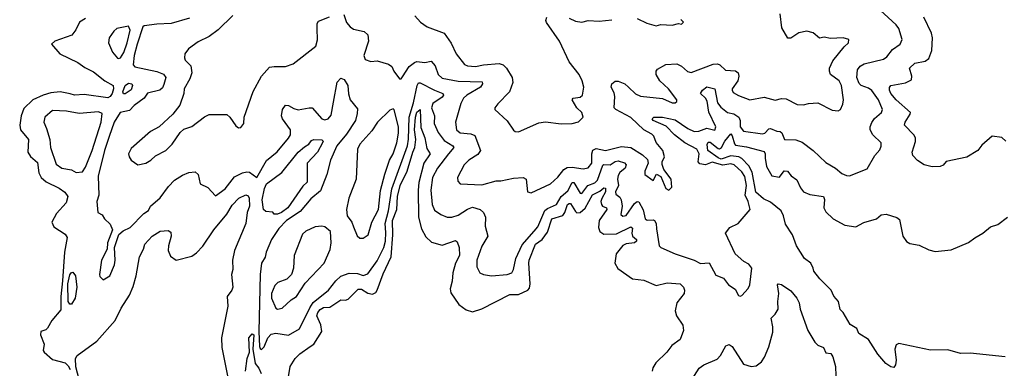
# Model space of a CAD drawing. Extents: x 1246230 to 1426786, y 660032 to 763141.
# Tile 414 of 566: x 1406699 to 1412911, y 667634 to 669830. Entities that reach past the tile are written whole.
import ezdxf

# ---------------------------------------------------------------- set-up
doc = ezdxf.new("R2010")
doc.units = 0

msp = doc.modelspace()

# ---------------------------------------------------------------- linework, layer by layer
at = {"layer": '0CON10XD'}
for points in [[(1407263.8, 669093.8), (1407233.8, 669005), (1407194.7, 668844.7), (1407198.9, 668725), (1407184.5, 668684.5), (1407192.5, 668615), (1407219.7, 668599.7), (1407234.5, 668574.5), (1407270.6, 668540.6), (1407284.4, 668505), (1407252.5, 668425), (1407250, 668385), (1407215.6, 668315), (1407202, 668225), (1407205, 668212.5), (1407225, 668190), (1407268, 668215), (1407296.4, 668285), (1407301.4, 668315), (1407296.2, 668395), (1407324.2, 668475.8), (1407351.3, 668498.7), (1407395, 668521.2), (1407481.7, 668608.3), (1407511.4, 668628.6), (1407525, 668655.7), (1407585, 668707.8), (1407638.3, 668778.3), (1407675, 668819.5), (1407725, 668850), (1407765, 668867.1), (1407805, 668872), (1407824, 668855), (1407836.7, 668795), (1407885, 668771.6), (1407935, 668720.6), (1407995, 668763.3), (1408055, 668840), (1408105, 668865.6), (1408131.7, 668871.7), (1408148.9, 668868.9), (1408195, 668836), (1408255, 668942.9), (1408323.2, 668996.8), (1408395, 669082.9), (1408407.1, 669105), (1408407.9, 669135), (1408357.2, 669205), (1408350.3, 669225), (1408357.5, 669265), (1408375, 669290.6), (1408395, 669290), (1408429.4, 669269.4), (1408455, 669262.5), (1408525, 669275.4), (1408545, 669273.5), (1408605, 669205.6), (1408625, 669197.9), (1408645, 669204.6), (1408665, 669228.6), (1408679, 669311), (1408702.8, 669437.2), (1408725, 669462.5), (1408745, 669452.5), (1408768.9, 669415), (1408773.1, 669363.1), (1408784.8, 669324.8), (1408829.1, 669269.1), (1408828.8, 669238.8), (1408818, 669195), (1408761.4, 669108.6), (1408699.7, 669035), (1408659.6, 668945), (1408636.8, 668855), (1408597.5, 668752.5), (1408535, 668701.8), (1408467.6, 668622.4), (1408382.5, 668565), (1408333.1, 668515), (1408286.7, 668445), (1408254.2, 668365.8), (1408246.9, 668333.1), (1408224.4, 668295), (1408216.5, 668223.5), (1408207.9, 667865), (1408211.7, 667771.7), (1408215, 667759.2), (1408225, 667752), (1408242.3, 667767.7), (1408264.4, 667825), (1408285, 667847.6), (1408315, 667853.9), (1408395, 667841.3), (1408465, 667881.9), (1408529.1, 668015), (1408551.4, 668048.6), (1408647.2, 668125), (1408693.6, 668185), (1408725, 668214.1), (1408777.4, 668232.6), (1408830.5, 668230.5), (1408865, 668218.2), (1408895, 668229.6), (1408955, 668310.9), (1408995.9, 668394.1), (1409007.6, 668435), (1409008.9, 668488.9), (1409004.9, 668545), (1409026.2, 668625), (1409047, 668765), (1409145.3, 669034.7), (1409152.6, 669077.4), (1409156, 669215), (1409184, 669305), (1409206, 669415), (1409215, 669432.3), (1409225, 669432.4), (1409315.5, 669385), (1409368.9, 669365), (1409371.8, 669355), (1409365, 669341.3), (1409305, 669301.3), (1409296.3, 669275), (1409315.3, 669225), (1409313.8, 669175), (1409339, 669119), (1409378, 669068), (1409430.6, 669035), (1409437.5, 669025), (1409404.8, 668985), (1409335, 668894.6), (1409303.2, 668835), (1409292.2, 668755), (1409300.7, 668665), (1409315, 668630.6), (1409355, 668602.5), (1409395.5, 668585.5), (1409425, 668585.4), (1409465, 668598), (1409525, 668636.8), (1409555, 668647.7), (1409603.8, 668635), (1409625, 668615.8), (1409637.5, 668585), (1409635, 668530), (1409652.7, 668465), (1409615, 668402.9), (1409582.3, 668315), (1409583.4, 668273.4), (1409602, 668235), (1409625, 668224), (1409675, 668215.7), (1409775, 668224.2), (1409803.3, 668235), (1409814.5, 668255), (1409830, 668325), (1409869.3, 668410.7), (1409945, 668496.8), (1409967.4, 668525), (1410012.4, 668627.6), (1410029, 668641), (1410085, 668665.4), (1410114.8, 668715), (1410157.6, 668752.4), (1410185, 668804.7), (1410195, 668804.1), (1410235, 668736.4), (1410245, 668735.4), (1410284, 668786), (1410327.3, 668802.7), (1410345, 668819.2), (1410377.5, 668912.5), (1410385, 668918.1), (1410424.7, 668914.7), (1410455, 668937.1), (1410475, 668941), (1410515, 668928.4), (1410525.4, 668915), (1410519.6, 668895), (1410485, 668866.2), (1410475, 668847.9), (1410471.3, 668825), (1410476.5, 668785), (1410458, 668745), (1410461.1, 668731.1), (1410485, 668711.2), (1410494.6, 668695), (1410500, 668655), (1410492.1, 668602.1), (1410505, 668591.9), (1410525, 668595.5), (1410577.5, 668672.5), (1410595, 668684.1), (1410605, 668681.8), (1410632, 668632), (1410644.3, 668574.3), (1410657, 668567), (1410695, 668569.6), (1410704.7, 668564.7), (1410714.7, 668545), (1410717.5, 668512.5), (1410734, 668405), (1410743.3, 668395), (1410835, 668354), (1410953.3, 668315), (1410995, 668292.9), (1411048, 668298), (1411090.2, 668220.2), (1411140.4, 668200.5), (1411170.3, 668160.3), (1411213, 668133), (1411235, 668092.5), (1411245, 668087.5), (1411255, 668092.5), (1411295, 668136.2), (1411305, 668160), (1411318.8, 668265), (1411298.8, 668288.8), (1411266.9, 668306.9), (1411213.9, 668353.9), (1411151.4, 668485), (1411179.7, 668520.3), (1411231.2, 668545), (1411306.7, 668635), (1411294.3, 668685), (1411276.5, 668725), (1411285.2, 668785.2), (1411275, 668842.9), (1411255, 668871.8), (1411205.9, 668915.9), (1411185, 668922.5), (1411135, 668914), (1411068.8, 668931.2), (1411025, 668916.4), (1410991.1, 668921.1), (1410979.7, 668935), (1410985.2, 668985), (1410971.3, 669015), (1410896.2, 669055), (1410830.5, 669105), (1410778.3, 669158.3), (1410695, 669194.6), (1410688.6, 669205), (1410700, 669215), (1410755, 669215.3), (1410835, 669199.7), (1410914.7, 669145), (1410955, 669124.8), (1410983.5, 669126.5), (1411035, 669146.2), (1411085, 669134.5), (1411091.3, 669155), (1411047.7, 669247.7), (1411036.4, 669316.5), (1411025.5, 669335.6), (1410993.5, 669365), (1411006.5, 669385), (1411035, 669406.7), (1411085, 669394.2), (1411100.7, 669305), (1411122, 669278), (1411164.6, 669245), (1411205, 669237), (1411235.3, 669215), (1411244.8, 669195), (1411244.3, 669155), (1411265, 669126.8), (1411385, 669110.7), (1411400, 669115), (1411425, 669142.8), (1411435, 669143.8), (1411475, 669128), (1411496.1, 669126.1), (1411507.5, 669117.5), (1411525, 669075.8), (1411595, 669072.9), (1411635, 669059.2), (1411705.4, 669005.3), (1411785, 668929.2), (1411846.2, 668895), (1411885, 668860.8), (1411915, 668847.5), (1411935, 668845.7), (1412045, 668890.8), (1412094.3, 668975), (1412125, 669009.2), (1412135, 669033.3), (1412133.3, 669055), (1412082.1, 669105), (1412064.7, 669135), (1412064.1, 669155), (1412075, 669183.1), (1412092.9, 669207.1), (1412137.1, 669245), (1412142.7, 669265), (1412117.8, 669325), (1412075, 669382.7), (1412055, 669397.9), (1412007.8, 669415), (1411995, 669427.1), (1411981.6, 669465), (1411984.1, 669515), (1412002.1, 669537.9), (1412027.6, 669552.4), (1412149.3, 669580.7), (1412168.9, 669595), (1412205, 669642.2), (1412254, 669675), (1412265.7, 669705), (1412245.5, 669775), (1412228.3, 669798.3), (1412080, 669935)], [(1407115, 669836.6), (1407075.9, 669814.1), (1407053.1, 669765), (1407026.9, 669733.1), (1406920, 669695), (1406900, 669675), (1406951.4, 669615), (1407065, 669560.3), (1407109.1, 669529.1), (1407165, 669501.6), (1407236.5, 669445), (1407288.1, 669415), (1407290.4, 669395), (1407281.6, 669365), (1407269.4, 669345), (1407255, 669337.4), (1407105, 669357.5), (1407045, 669355.3), (1407017.5, 669362.5), (1406955, 669374.7), (1406895, 669368.3), (1406846.5, 669355), (1406782.7, 669325), (1406725, 669270), (1406707.1, 669225), (1406698.8, 669165), (1406704.8, 669135), (1406755.3, 669075), (1406750.7, 668995), (1406766.9, 668966.9), (1406810.1, 668930.1), (1406820.5, 668865), (1406834.7, 668835), (1406865, 668807.8), (1406947.8, 668767.8), (1406983.7, 668743.7), (1407003.5, 668715), (1406991.8, 668675), (1406930.2, 668609.8), (1406902.1, 668555), (1406914.5, 668525), (1406985, 668478.8), (1406997.7, 668457.7), (1406981.3, 668365), (1406969, 668185), (1406958.3, 668085), (1406957.7, 668002.3), (1406901.1, 667935), (1406875, 667886), (1406864.2, 667875.8), (1406833.1, 667865), (1406829.4, 667845), (1406852.5, 667785), (1406847.1, 667745), (1406852.9, 667735), (1406905, 667688.6), (1406985, 667666.9), (1407005, 667648.9), (1407016.7, 667626.7)], [(1407770.5, 669839.5), (1407654.6, 669805.4), (1407565, 669801.2), (1407485, 669792.1), (1407475, 669785.5), (1407438.9, 669675), (1407421.5, 669605), (1407414.5, 669544.5), (1407425, 669533.4), (1407565, 669503.4), (1407606.6, 669486.6), (1407620, 669465), (1407608.6, 669421.4), (1407599.1, 669400.9), (1407583.5, 669386.5), (1407505, 669367.9), (1407483.5, 669335), (1407421, 669289), (1407392.4, 669257.6), (1407333.5, 669245), (1407295, 669184.7), (1407263.8, 669093.8)], [(1408044.1, 669855.9), (1407951.9, 669765), (1407895, 669723.6), (1407825, 669691.1), (1407763, 669647), (1407740, 669615), (1407739.4, 669589.4), (1407742.9, 669575), (1407778.4, 669538.4), (1407784.6, 669495), (1407772.2, 669457.8), (1407736, 669395), (1407734.2, 669365), (1407708.6, 669291.4), (1407664.4, 669235.6), (1407579.4, 669155), (1407525, 669125.6), (1407402.4, 669017.6), (1407385.7, 668985), (1407389.2, 668965), (1407402, 668945), (1407444.5, 668914.5), (1407495, 668926.9), (1407526.2, 668945), (1407555, 668971.9), (1407620, 669005), (1407660.6, 669045), (1407711.7, 669118.3), (1407735, 669140), (1407785, 669156.2), (1407865, 669217.5), (1407895, 669232.9), (1408005, 669233.3), (1408025.6, 669215.6), (1408061.7, 669161.7), (1408079.5, 669149.5), (1408095, 669150), (1408112.2, 669175), (1408114.4, 669215), (1408172.9, 669377.1), (1408224.3, 669475), (1408275, 669530), (1408305, 669536), (1408375.8, 669534.2), (1408425, 669551.2), (1408567.3, 669662.7), (1408578, 669702), (1408575.8, 669775), (1408575.8, 669805), (1408585, 669821.2), (1408652.7, 669847.3)], [(1408743.4, 669863.4), (1408761.7, 669811.7), (1408784.1, 669784.1), (1408805, 669771.2), (1408872, 669755), (1408894.3, 669735), (1408900, 669695), (1408870.8, 669605), (1408878.3, 669578.3), (1408915, 669566.7), (1408955, 669570), (1409025, 669550), (1409046.7, 669535), (1409060, 669505), (1409095, 669457.5), (1409105, 669457.5), (1409115, 669470), (1409155.4, 669534.5), (1409190.2, 669559.8), (1409205, 669565.6), (1409255, 669560.4), (1409295, 669569.5), (1409320.1, 669540.1), (1409338.2, 669485), (1409365, 669462.5), (1409465, 669442.1), (1409617.7, 669437.7), (1409618.2, 669425), (1409607.2, 669405), (1409520.8, 669355), (1409499.5, 669335), (1409482.3, 669302.3), (1409449.1, 669185), (1409455, 669135.8), (1409477.5, 669117.5), (1409545, 669109.7), (1409569.5, 669099.5), (1409605.3, 669005), (1409590.2, 668979.8), (1409532.9, 668945), (1409503.3, 668915), (1409460.8, 668835), (1409462.7, 668812.7), (1409477.5, 668795), (1409615, 668788.8), (1409705, 668815.5), (1409735, 668814.4), (1409815, 668831.9), (1409875.8, 668835.8), (1409893.8, 668825), (1409903.3, 668745), (1409925, 668740), (1410047.5, 668795), (1410095, 668837.8), (1410131.2, 668885), (1410152, 668898), (1410185, 668901.7), (1410255, 668889.6), (1410285, 668896.5), (1410308.8, 668925), (1410308.8, 668985), (1410315, 669007.9), (1410335, 669019.1), (1410395.2, 669004.8), (1410495, 669031.2), (1410555, 669024.1), (1410629.3, 668979.3), (1410659.6, 668949.6), (1410663.3, 668925), (1410642.5, 668875), (1410643.8, 668855), (1410695, 668817.5), (1410717, 668857), (1410745, 668842.5), (1410775, 668766), (1410795, 668756.7), (1410813.3, 668775), (1410808.8, 668825), (1410763.3, 668885), (1410751.7, 668918.3), (1410752.5, 668935), (1410766.2, 668965), (1410756, 669005), (1410715, 669056.7), (1410700, 669095), (1410687.8, 669107.8), (1410636, 669136), (1410555, 669213.7), (1410459.4, 669265), (1410450.4, 669275), (1410454.5, 669345), (1410449.7, 669369.7), (1410431.2, 669405), (1410434.5, 669425.5), (1410455, 669442), (1410475, 669443.1), (1410517.1, 669425), (1410540.5, 669405), (1410585, 669363.6), (1410615, 669348.2), (1410753.9, 669333.9), (1410815, 669305.7), (1410834.2, 669305.8), (1410846, 669315), (1410845.7, 669325), (1410791.9, 669395), (1410737.8, 669445), (1410715.6, 669485), (1410714.4, 669505), (1410722, 669518), (1410775, 669548.5), (1410845, 669551.5), (1410875, 669536.5), (1410912.9, 669502.9), (1410936.2, 669496.2), (1411075, 669549.7), (1411101.4, 669551.4), (1411116.1, 669546.1), (1411152.2, 669512.2), (1411215, 669507.5), (1411231.5, 669495), (1411235.3, 669475), (1411229.7, 669445), (1411194.5, 669395), (1411193.3, 669385), (1411201.4, 669371.4), (1411235, 669352.2), (1411305, 669324.5), (1411395, 669342.5), (1411465, 669322.9), (1411505, 669333.1), (1411535, 669331.9), (1411605, 669295.6), (1411643.3, 669293.3)], [(1409192.5, 669855), (1409228, 669815), (1409268.8, 669785), (1409377.5, 669745), (1409421.3, 669681.3), (1409452.5, 669615), (1409505, 669548.1), (1409525, 669538.2), (1409575, 669535.3), (1409625, 669546.1), (1409725, 669553.4), (1409748.5, 669545), (1409770.5, 669525), (1409806.9, 669465), (1409809.5, 669435), (1409789.2, 669375), (1409715, 669300), (1409696.7, 669275), (1409696.7, 669265), (1409775, 669193.3), (1409814.5, 669134.5), (1409825, 669126), (1409845, 669124.2)], [(1409845, 669124.2), (1409975, 669180.8), (1410017.1, 669187.1), (1410115, 669172.9), (1410185, 669176.7), (1410225, 669186.7), (1410253.3, 669215), (1410245.8, 669245), (1410215, 669274), (1410183.8, 669325), (1410190, 669335), (1410235, 669341.2), (1410250, 669355), (1410258.8, 669405), (1410248, 669445), (1410228, 669485), (1410166, 669565), (1410103.8, 669695), (1410022.6, 669812.6), (1410019.2, 669825), (1410024.3, 669845.7)], [(1410165, 669840), (1410205, 669820), (1410245, 669814), (1410286.1, 669823.9), (1410355, 669821.2), (1410435, 669830)], [(1410595, 669837.1), (1410655, 669808.8), (1410715, 669791.2), (1410745, 669798.8), (1410815, 669795.7), (1410855, 669806.7), (1410875, 669802.5), (1410887.5, 669815), (1410871.2, 669831.2)], [(1411643.3, 669293.3), (1411675, 669302), (1411735, 669306.2), (1411825, 669260), (1411863.6, 669256.4), (1411876.7, 669265), (1411892.3, 669297.7), (1411897.1, 669325), (1411883.4, 669415), (1411868.7, 669445), (1411815.4, 669485), (1411807.5, 669505), (1411808.4, 669525), (1411829.1, 669570.9), (1411900.6, 669659.4), (1411928.8, 669685), (1411930, 669705), (1411895, 669715.7), (1411815, 669712.2), (1411775, 669720), (1411745, 669712.5), (1411705, 669746.2), (1411665, 669756.9), (1411615, 669747.8), (1411565, 669712.7), (1411545, 669713.9), (1411507.6, 669777.6), (1411497.5, 669867.5)], [(1412505.8, 668905.8), (1412455, 668903.1), (1412405, 668915.7), (1412362.9, 668942.9), (1412335, 668974.2), (1412330.4, 668995), (1412351.5, 669061.5), (1412351.1, 669085), (1412341.1, 669105), (1412280.8, 669165), (1412285.5, 669185), (1412318.1, 669235), (1412318.9, 669245), (1412229.3, 669325), (1412195.4, 669365), (1412186.4, 669385), (1412186.5, 669403.5), (1412196.2, 669415), (1412288.1, 669431.9), (1412325, 669450.6), (1412328.5, 669475), (1412312.5, 669525), (1412347.5, 669555), (1412411.1, 669568.9), (1412435.3, 669584.7), (1412453.1, 669635), (1412457.8, 669715), (1412452, 669745), (1412404.1, 669845)], [(1407325, 669584.4), (1407335, 669590.5), (1407355, 669623.1), (1407376.7, 669685), (1407394.8, 669764.8), (1407385, 669788.2), (1407312, 669775), (1407292.1, 669757.9), (1407262.5, 669715), (1407260, 669685), (1407284.3, 669625), (1407315, 669587.1), (1407325, 669584.4)], [(1407365, 669362.4), (1407352.9, 669362.9), (1407349.2, 669375), (1407364.5, 669415.5), (1407385, 669429.8), (1407406.6, 669426.6), (1407411.2, 669415), (1407402.6, 669387.4), (1407365, 669362.4)], [(1408393.3, 667566.7), (1408404.5, 667644.5), (1408436.4, 667695), (1408465.4, 667725), (1408531.7, 667771.7), (1408553.9, 667786.1), (1408606.1, 667865), (1408598.3, 667908.3), (1408574, 667965), (1408579.1, 667985), (1408595, 668004.2), (1408615, 668015.5), (1408655, 668018.8), (1408725, 668065.6), (1408755, 668063.6), (1408770.9, 668069.1), (1408835, 668132.4), (1408855, 668132.4), (1408895, 668107.8), (1408925, 668100.7), (1408945, 668110), (1408954, 668126), (1408992, 668228), (1409041.7, 668335), (1409052.1, 668475), (1409050.7, 668565), (1409077.5, 668635), (1409083.4, 668715), (1409100.2, 668785), (1409144.3, 668875.7), (1409178.4, 668995), (1409192.2, 669025), (1409198.7, 669075), (1409188.8, 669135), (1409195.2, 669215.2), (1409205, 669247.2), (1409225, 669264.3), (1409230.5, 669150.5), (1409255.9, 669085), (1409268.2, 669018.2), (1409289.6, 668985), (1409247.8, 668925), (1409216.4, 668805), (1409211.9, 668755), (1409216, 668585), (1409233, 668513), (1409261.3, 668461.3), (1409297.6, 668427.6), (1409365, 668409.2), (1409448.9, 668438.9), (1409459.8, 668429.8), (1409471.6, 668395), (1409474.7, 668345), (1409448.1, 668295), (1409431.6, 668235), (1409427.8, 668182.2), (1409413.8, 668135), (1409419.8, 668109.8), (1409468.6, 668035), (1409515, 668000.9), (1409555, 667989.7), (1409615, 668008.3), (1409791.8, 668098.2), (1409845, 668097.5), (1409904.6, 668125.4), (1409915, 668139.2), (1409920, 668165), (1409910.5, 668295), (1409914, 668315), (1409953.2, 668415), (1409995.1, 668444.9), (1410027.9, 668492.1), (1410055.8, 668574.2), (1410125, 668595.8), (1410139.3, 668615), (1410154.8, 668665), (1410165, 668671.9), (1410175, 668670.8), (1410205, 668620.9), (1410215, 668613.8), (1410235.3, 668614.7), (1410266.7, 668643.3), (1410313.4, 668726.6), (1410359.9, 668750), (1410385, 668771.2), (1410395, 668768.8), (1410395.2, 668745.2), (1410372.5, 668702.5), (1410366.4, 668685), (1410369.4, 668665), (1410375.9, 668655.9), (1410401.2, 668645), (1410404.3, 668635), (1410354.1, 668565), (1410351, 668521), (1410358.8, 668495), (1410385, 668479.2), (1410465, 668480.5), (1410555, 668524.1), (1410566, 668516), (1410560.7, 668485), (1410564.8, 668465), (1410591.1, 668445), (1410590.8, 668435), (1410577.1, 668425), (1410525, 668417.3), (1410505, 668407.3), (1410462, 668355), (1410453.3, 668295), (1410472, 668262), (1410565, 668196.4), (1410637.8, 668187.8), (1410715, 668155.4), (1410785, 668171.9), (1410865, 668164.7), (1410887.7, 668145), (1410893, 668125), (1410890.3, 668105), (1410844.7, 668045), (1410835.4, 667995), (1410842.1, 667965), (1410883.3, 667905), (1410887.8, 667872.2), (1410865, 667815.6), (1410813.1, 667776.9), (1410781.9, 667735), (1410712.2, 667667.8), (1410692.6, 667637.4), (1410688.9, 667615)], [(1408845, 668453.8), (1408865, 668454.2), (1408897.1, 668475), (1408920.4, 668555), (1408963.3, 668635), (1408976.2, 668753.8), (1409002.9, 668857.1), (1409031.8, 668945), (1409054.6, 668985), (1409078.8, 669055), (1409089.5, 669115), (1409088.4, 669155), (1409061.2, 669261.2), (1409055, 669267.5), (1409035, 669260), (1408955.8, 669185), (1408920.2, 669129.8), (1408845.6, 669045), (1408830.6, 669015), (1408821.4, 668825), (1408774.5, 668705.5), (1408760.8, 668635), (1408764, 668595), (1408794.2, 668554.2), (1408804.3, 668524.3), (1408827.3, 668467.3), (1408845, 668453.8)], [(1407055, 668867.5), (1407095, 668871.2), (1407115, 668900), (1407155.2, 669004.8), (1407213.2, 669185), (1407218.3, 669238.3), (1407195, 669250.3), (1407075, 669238.8), (1406995, 669253.4), (1406905, 669257.7), (1406857.8, 669215), (1406850.8, 669185), (1406868.9, 669145), (1406888.2, 669075), (1406893.2, 669025), (1406929.1, 668919.1), (1406965.3, 668895.3), (1407025, 668883.5), (1407055, 668867.5)], [(1412916.8, 667706.7), (1412695, 667729.2), (1412635, 667726.5), (1412555, 667750), (1412445, 667747.1), (1412245, 667789.5), (1412229.3, 667780.7), (1412219.8, 667755), (1412228.4, 667685), (1412224.6, 667655.4), (1412215, 667639.5), (1412195, 667641.8), (1412162.8, 667662.8), (1412113.2, 667723.2), (1412055, 667814.2), (1411993.2, 667853.2), (1411980, 667885), (1411938.7, 667908.7), (1411894.5, 667984.4), (1411874.5, 668004.5), (1411865, 668053.8), (1411835, 668088), (1411818.9, 668125), (1411747.3, 668197.3), (1411710, 668245), (1411704.6, 668265), (1411690, 668295), (1411650, 668325), (1411599.3, 668405), (1411574.1, 668475), (1411531.5, 668541.5), (1411518.4, 668595), (1411503, 668625), (1411435, 668680.1), (1411391.4, 668701.4), (1411343.8, 668743.8), (1411319.5, 668869.5), (1411299.6, 668909.6), (1411255, 668954.3), (1411235.3, 668965.3), (1411185, 668972.5), (1411125, 668952), (1411105, 668959.7), (1411040.5, 669005), (1411035.5, 669044.5), (1411041.8, 669058.2), (1411055, 669057.3), (1411105, 669017.6), (1411115, 669016.1), (1411126.3, 669023.7), (1411147.8, 669065), (1411185, 669111.1), (1411195, 669098.6), (1411207.9, 669047.9), (1411215, 669039.7), (1411285, 669029.8), (1411395, 668998.5), (1411402.8, 668985), (1411402.3, 668957.7), (1411411.4, 668905), (1411445, 668845.5), (1411492.9, 668837.1), (1411521.5, 668878.5), (1411542.9, 668875), (1411566, 668846), (1411601.5, 668821.5), (1411625, 668770), (1411645, 668744.6), (1411685, 668728.7), (1411770.6, 668715), (1411776.7, 668696.7), (1411772.9, 668645), (1411785, 668618.6), (1411830.8, 668575), (1411905, 668535.6), (1411975, 668524.4), (1412025, 668551.4), (1412104.5, 668575.5), (1412135, 668600.8), (1412165, 668603.8), (1412233, 668583), (1412250.8, 668570.8), (1412271.9, 668465), (1412295, 668432.9), (1412315, 668420), (1412375, 668410), (1412435, 668380.6), (1412475, 668369.4), (1412575, 668378.9), (1412685, 668426.5), (1412724.2, 668455), (1412776, 668485), (1412825, 668524.4), (1412869.8, 668540.2), (1412931.9, 668585)], [(1412920, 669065), (1412895, 669087.5), (1412835, 669096.9), (1412770, 669040), (1412745, 669005.6), (1412675, 668963.2), (1412544.6, 668935.4), (1412525, 668912.9), (1412505.8, 668905.8)], [(1408305, 668604.4), (1408295, 668617.7), (1408251, 668621), (1408237, 668635), (1408227.9, 668695), (1408243.1, 668766.9), (1408255, 668795.3), (1408353.4, 668866.6), (1408455, 668994.7), (1408495, 669029.6), (1408524, 669046), (1408540.7, 669069.3), (1408555.3, 669074.7), (1408605, 669072.2), (1408613.1, 669065), (1408610, 669055), (1408576.9, 668995), (1408512.9, 668925), (1408513, 668807), (1408485, 668781.6), (1408391.6, 668645), (1408350.4, 668615), (1408325, 668604.7), (1408305, 668604.4)], [(1407053.4, 667643.4), (1407051.2, 667695), (1407060.5, 667715), (1407185, 667803.6), (1407300.4, 667935), (1407338.3, 668011.7), (1407391.8, 668095), (1407415, 668148.1), (1407433.4, 668215), (1407454.3, 668335), (1407480.6, 668385), (1407488.9, 668415), (1407534.4, 668465.6), (1407585, 668497.9), (1407635, 668501.4), (1407651.9, 668491.9), (1407655.4, 668465), (1407636.8, 668405), (1407635.4, 668375.4), (1407650.9, 668340.9), (1407685, 668313.8), (1407785, 668339.1), (1407815, 668361.2), (1407855, 668402.3), (1407923.3, 668506.7), (1408005, 668605.4), (1408039.5, 668660.5), (1408081.1, 668705), (1408125.6, 668725.6), (1408140.6, 668720.6), (1408146.4, 668705), (1408148.4, 668655), (1408133.3, 668615), (1408125.3, 668545), (1408054.6, 668375), (1408041.2, 668315), (1408044.2, 668255), (1408035.7, 668225), (1408043.5, 668145), (1408038.2, 668125), (1408008.6, 668085), (1408011.5, 668025), (1407972.3, 667825), (1407974.2, 667765), (1408009.5, 667585)], [(1408325.7, 668005.7), (1408355, 668013.1), (1408411.4, 668065), (1408445, 668085.5), (1408499.2, 668170.8), (1408620.5, 668295), (1408658.3, 668381.7), (1408664.4, 668425), (1408658.8, 668495), (1408624.4, 668524.4), (1408605, 668529.4), (1408562.5, 668525), (1408505, 668498.2), (1408482.2, 668477.8), (1408431.1, 668345), (1408427.3, 668265), (1408414.7, 668225.3), (1408385.3, 668194.7), (1408327.5, 668175), (1408309.5, 668155), (1408287.8, 668105), (1408287.1, 668075), (1408315, 668012), (1408325.7, 668005.7)], [(1407015, 668037.8), (1407004.1, 668055), (1407003.5, 668165), (1407015, 668222.9), (1407025, 668237.5), (1407035, 668239.4), (1407050, 668215), (1407060, 668145), (1407049.7, 668075), (1407025, 668038.5), (1407015, 668037.8)], [(1410930.8, 667549.2), (1410985.8, 667635), (1411015, 667655.7), (1411099.3, 667690.7), (1411121.4, 667715), (1411155, 667774), (1411175, 667782.5), (1411195, 667770), (1411265, 667658.6), (1411314.5, 667644.5), (1411345, 667650), (1411378.6, 667675), (1411397.4, 667702.6), (1411425, 667768.8), (1411450.9, 667860.9), (1411450.9, 667895), (1411440, 667950), (1411466, 667974), (1411484.7, 668005), (1411481.6, 668055), (1411487.7, 668105), (1411481.1, 668158.9), (1411485, 668166), (1411505, 668160.6), (1411565, 668120.8), (1411602.8, 668075), (1411617.7, 668045), (1411623.5, 668005), (1411671.8, 667871.8), (1411715, 667797.1), (1411735, 667780), (1411770, 667765), (1411785, 667730), (1411816.1, 667726.1), (1411828.8, 667705), (1411845.7, 667645), (1411847.3, 667585)], [(1408123, 667615), (1408133.2, 667695), (1408148.1, 667735), (1408144.7, 667825), (1408165, 667850), (1408175.7, 667845), (1408170.5, 667755), (1408183.8, 667663.8), (1408207.5, 667635), (1408221.5, 667601.5)], [(1407117.6, 667395), (1407053.4, 667643.4)]]:
    msp.add_lwpolyline(points, dxfattribs=at)

doc.saveas('drawing.dxf')
